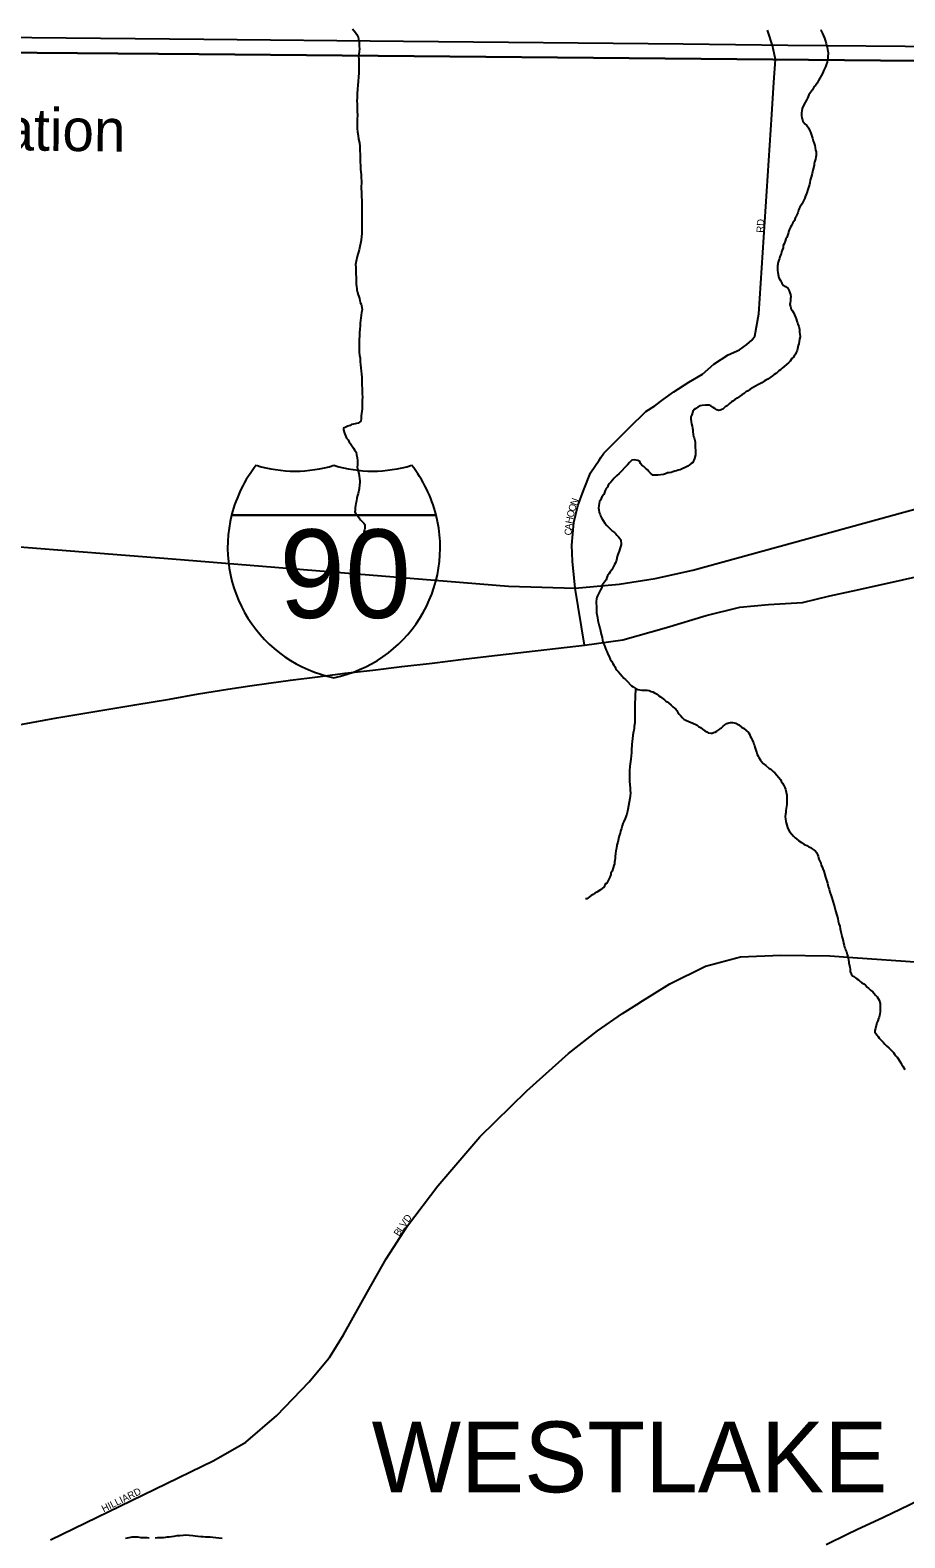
# Model space of a CAD drawing. Extents: x 2010165 to 2382125, y 1060529 to 1407316.
# Drawn here: x 2120777 to 2126953, y 1256857 to 1267507 of the extents above; entities that cross this region are included whole.
import ezdxf

# ---------------------------------------------------------------- set-up
doc = ezdxf.new("R2010")
doc.units = 0
for name, color, linetype in [('GM_X_City_Street', 7, 'Continuous'), ('GM_X_City_Street_Text', 7, 'Continuous'), ('GM_X_Corporation', 7, 'Continuous'), ('GM_X_Corporation_Text', 7, 'Continuous'), ('GM_X_Interstate_Location', 7, 'Continuous'), ('GM_X_Interstate_Route', 7, 'Continuous'), ('GM_X_Interstate_Shield', 7, 'Continuous'), ('GM_X_Minor_River', 7, 'Continuous'), ('GM_X_Rail_Line', 7, 'Continuous'), ('GM_X_Rail_Line_Text', 7, 'Continuous'), ('GM_X_State_Route', 7, 'Continuous'), ('GM_X_US_Route', 7, 'Continuous')]:
    doc.layers.add(name, color=color, linetype=linetype)

msp = doc.modelspace()

# ---------------------------------------------------------------- linework, layer by layer
at = {"layer": 'GM_X_City_Street'}
for points in [[(2126023, 1267377), (2126020, 1267390), (2125983, 1267507)], [(2124807, 1264487), (2124828, 1264519), (2125006, 1264698), (2125125, 1264814), (2125188, 1264852), (2125247, 1264898), (2125323, 1264951), (2125429, 1265020), (2125524, 1265077), (2125604, 1265148), (2125705, 1265213), (2125786, 1265249), (2125837, 1265287), (2125872, 1265318), (2125893, 1265345), (2125923, 1265502), (2126015, 1266912), (2126027, 1267139), (2126039, 1267300), (2126023, 1267377)], [(2124691, 1263162), (2124626, 1263565), (2124607, 1263757), (2124601, 1263870), (2124616, 1264029), (2124645, 1264147), (2124684, 1264254), (2124734, 1264381), (2124795, 1264470), (2124807, 1264487)], [(2125080, 1260637), (2125082, 1260639), (2125294, 1260771), (2125546, 1260896), (2125792, 1260962), (2126078, 1260974), (2126423, 1260969), (2126585, 1260957)], [(2126585, 1260957), (2126586, 1260957), (2127059, 1260923)], [(2122886, 1258127), (2122890, 1258131), (2122990, 1258292), (2123159, 1258595), (2123291, 1258827), (2123441, 1259062), (2123655, 1259343), (2123953, 1259690), (2124285, 1260015), (2124578, 1260279), (2124784, 1260438), (2124960, 1260562), (2125080, 1260637)], [(2120920, 1256843), (2121658, 1257202), (2122074, 1257403), (2122300, 1257533), (2122518, 1257722), (2122748, 1257959), (2122886, 1258127)]]:
    msp.add_lwpolyline(points, dxfattribs=at)
at = {"layer": 'GM_X_Corporation'}
for points in [[(2140205, 1267168), (2121968, 1267337), (2113971, 1267404), (2113972, 1267511)], [(2113930, 1250070), (2113971, 1267404), (2121968, 1267337), (2140205, 1267168), (2140069, 1257837), (2140064, 1257469), (2140047, 1256761)]]:
    msp.add_lwpolyline(points, dxfattribs=at)
at = {"layer": 'GM_X_Interstate_Route'}
for points in [[(2123722, 1263615), (2124155, 1263579), (2124626, 1263565), (2124936, 1263594), (2125189, 1263634), (2125456, 1263692), (2127160, 1264162), (2128052, 1264397), (2131200, 1265264), (2131236, 1265274), (2132596, 1265625)], [(2119068, 1263982), (2120416, 1263878), (2120643, 1263861), (2121779, 1263773), (2123722, 1263615)]]:
    msp.add_lwpolyline(points, dxfattribs=at)
at = {"layer": 'GM_X_Interstate_Shield'}
for p, q in [((2122200, 1264082), (2123643, 1264082)), ((2123643, 1264082), (2122200, 1264082)), ((2123643, 1264082), (2122200, 1264082))]:
    msp.add_line(p, q, dxfattribs=at)
for centre, start, end in [((2123109, 1263852), 141.669, 165.8066), ((2122648, 1265330), 253.0091, 286.9909), ((2123196, 1265330), 253.0091, 286.9909), ((2122734, 1263852), 14.1934, 38.331), ((2123109, 1263852), 165.8066, 258.463), ((2122734, 1263852), 281.537, 14.1934)]:
    msp.add_arc(centre, 938, start, end, dxfattribs=at)
at = {"layer": 'GM_X_Minor_River'}
for points in [[(2123052, 1267515), (2123074, 1267491), (2123084, 1267475), (2123094, 1267457), (2123096, 1267442), (2123100, 1267424), (2123100, 1267406), (2123100, 1267390), (2123102, 1267376), (2123100, 1267354), (2123098, 1267336), (2123096, 1267318), (2123097, 1267304), (2123097, 1267292), (2123097, 1267280), (2123097, 1267264), (2123097, 1267248), (2123097, 1267226), (2123097, 1267202), (2123095, 1267178), (2123093, 1267144), (2123091, 1267117), (2123089, 1267089), (2123087, 1267059), (2123085, 1267029), (2123084, 1267007), (2123086, 1266983), (2123086, 1266957), (2123086, 1266933), (2123088, 1266905), (2123086, 1266877), (2123086, 1266849), (2123086, 1266812), (2123088, 1266788), (2123092, 1266762), (2123096, 1266736), (2123103, 1266710), (2123105, 1266684), (2123105, 1266656), (2123107, 1266628), (2123107, 1266602), (2123107, 1266574), (2123109, 1266550), (2123109, 1266524), (2123111, 1266503), (2123113, 1266487), (2123113, 1266475), (2123115, 1266461), (2123116, 1266443), (2123114, 1266385), (2123116, 1266365), (2123116, 1266347), (2123116, 1266329), (2123118, 1266305), (2123118, 1266285), (2123118, 1266261), (2123118, 1266237), (2123118, 1266209), (2123118, 1266180), (2123119, 1266156), (2123119, 1266132), (2123119, 1266108), (2123119, 1266072), (2123113, 1266024), (2123101, 1265956), (2123085, 1265909), (2123079, 1265875), (2123075, 1265851), (2123076, 1265831), (2123076, 1265809), (2123076, 1265785), (2123078, 1265759), (2123080, 1265733), (2123080, 1265713), (2123082, 1265695), (2123084, 1265683), (2123084, 1265673), (2123088, 1265653), (2123092, 1265637), (2123098, 1265625), (2123102, 1265611), (2123104, 1265596), (2123108, 1265584), (2123113, 1265572), (2123117, 1265562), (2123121, 1265532), (2123117, 1265512), (2123113, 1265494), (2123107, 1265438), (2123107, 1265418), (2123105, 1265394), (2123103, 1265368), (2123103, 1265346), (2123101, 1265324), (2123099, 1265297), (2123100, 1265275), (2123100, 1265255), (2123100, 1265231), (2123102, 1265211), (2123106, 1265189), (2123108, 1265167)], [(2126359, 1267511), (2126363, 1267501), (2126371, 1267483), (2126385, 1267451), (2126391, 1267437), (2126397, 1267413), (2126399, 1267403), (2126405, 1267387), (2126407, 1267371), (2126409, 1267361), (2126411, 1267345), (2126411, 1267335), (2126409, 1267325), (2126410, 1267308), (2126408, 1267294), (2126404, 1267280), (2126398, 1267262), (2126392, 1267248), (2126386, 1267234), (2126382, 1267224), (2126372, 1267200), (2126362, 1267184), (2126354, 1267168), (2126344, 1267152), (2126334, 1267132), (2126322, 1267116), (2126312, 1267108), (2126306, 1267095), (2126300, 1267085), (2126286, 1267067), (2126276, 1267049), (2126270, 1267039), (2126266, 1267027), (2126260, 1267017), (2126240, 1266979), (2126228, 1266953), (2126226, 1266937), (2126224, 1266923), (2126224, 1266911), (2126224, 1266901), (2126226, 1266887), (2126230, 1266874), (2126234, 1266864), (2126247, 1266846), (2126261, 1266832), (2126273, 1266816), (2126283, 1266796), (2126287, 1266786), (2126291, 1266772), (2126297, 1266758), (2126301, 1266744), (2126305, 1266724), (2126313, 1266706), (2126317, 1266692), (2126321, 1266678), (2126323, 1266660), (2126326, 1266646), (2126326, 1266636), (2126326, 1266622), (2126324, 1266610), (2126322, 1266596)], [(2126322, 1266596), (2126316, 1266574), (2126314, 1266564), (2126314, 1266554), (2126304, 1266518), (2126298, 1266495), (2126292, 1266469), (2126284, 1266447), (2126282, 1266429), (2126280, 1266417), (2126268, 1266381), (2126262, 1266357), (2126258, 1266347), (2126252, 1266337), (2126248, 1266321), (2126238, 1266301), (2126226, 1266277), (2126212, 1266256), (2126207, 1266246), (2126203, 1266234), (2126197, 1266216), (2126189, 1266198), (2126185, 1266188), (2126179, 1266178), (2126173, 1266162), (2126163, 1266146), (2126153, 1266128), (2126145, 1266116), (2126139, 1266100), (2126133, 1266090), (2126131, 1266078), (2126127, 1266064), (2126119, 1266043), (2126113, 1266033), (2126109, 1266017), (2126101, 1265997), (2126095, 1265985), (2126095, 1265969), (2126087, 1265953), (2126083, 1265941), (2126079, 1265927), (2126075, 1265917), (2126071, 1265905), (2126067, 1265893), (2126063, 1265881), (2126059, 1265869), (2126053, 1265843), (2126053, 1265827), (2126054, 1265808), (2126056, 1265796), (2126062, 1265768), (2126064, 1265758), (2126074, 1265738), (2126084, 1265720), (2126094, 1265706), (2126110, 1265696), (2126126, 1265684), (2126136, 1265666), (2126142, 1265652), (2126146, 1265640), (2126148, 1265624), (2126146, 1265612), (2126145, 1265598), (2126143, 1265580), (2126141, 1265570), (2126145, 1265554), (2126151, 1265536), (2126161, 1265524), (2126167, 1265512), (2126175, 1265496), (2126181, 1265480), (2126185, 1265468), (2126191, 1265452), (2126195, 1265440), (2126197, 1265430), (2126205, 1265414), (2126207, 1265404), (2126209, 1265392), (2126210, 1265372), (2126212, 1265361), (2126214, 1265341), (2126210, 1265323), (2126208, 1265307), (2126204, 1265291), (2126200, 1265279), (2126198, 1265267), (2126196, 1265255), (2126192, 1265245), (2126186, 1265229), (2126180, 1265219), (2126174, 1265209), (2126168, 1265197), (2126156, 1265187), (2126144, 1265169), (2126132, 1265157), (2126118, 1265144), (2126102, 1265130), (2126088, 1265118), (2126076, 1265108), (2126064, 1265100), (2126054, 1265090)], [(2123108, 1265167), (2123110, 1265143), (2123112, 1265121), (2123114, 1265099), (2123116, 1265079), (2123118, 1265053), (2123118, 1265027), (2123119, 1265001), (2123121, 1264972), (2123121, 1264938), (2123123, 1264914), (2123121, 1264892), (2123121, 1264874), (2123121, 1264856), (2123121, 1264844), (2123121, 1264832), (2123119, 1264816), (2123117, 1264800), (2123115, 1264782), (2123113, 1264764), (2123111, 1264744), (2123093, 1264730), (2123061, 1264723), (2123047, 1264721), (2123037, 1264715), (2123019, 1264709), (2123005, 1264703), (2122989, 1264695), (2122989, 1264683), (2122997, 1264659), (2123005, 1264637), (2123011, 1264625), (2123022, 1264613), (2123026, 1264601), (2123036, 1264589), (2123046, 1264575), (2123060, 1264555), (2123068, 1264543), (2123078, 1264527), (2123082, 1264507), (2123086, 1264489), (2123088, 1264465), (2123088, 1264437), (2123086, 1264421), (2123091, 1264402), (2123093, 1264392), (2123097, 1264376), (2123099, 1264358), (2123103, 1264340), (2123105, 1264324), (2123105, 1264312), (2123103, 1264294), (2123101, 1264266), (2123093, 1264234), (2123087, 1264212), (2123083, 1264202), (2123081, 1264182), (2123077, 1264164), (2123073, 1264148), (2123071, 1264132), (2123071, 1264113), (2123069, 1264101), (2123080, 1264085), (2123090, 1264073), (2123100, 1264063), (2123110, 1264049), (2123122, 1264037), (2123134, 1264025), (2123140, 1264015), (2123140, 1264001), (2123140, 1263987), (2123138, 1263977), (2123134, 1263961), (2123130, 1263947), (2123126, 1263937), (2123124, 1263925), (2123120, 1263911), (2123116, 1263899), (2123114, 1263875), (2123110, 1263857), (2123106, 1263847), (2123105, 1263837), (2123103, 1263823), (2123099, 1263805), (2123097, 1263793), (2123093, 1263760), (2123093, 1263746), (2123095, 1263732), (2123095, 1263724), (2123097, 1263724)], [(2126054, 1265090), (2126042, 1265082), (2126030, 1265074), (2126018, 1265066), (2126002, 1265054), (2125986, 1265042), (2125972, 1265034), (2125960, 1265028), (2125944, 1265016), (2125930, 1265009), (2125914, 1265001), (2125898, 1264993), (2125862, 1264971), (2125846, 1264959), (2125830, 1264951), (2125818, 1264941), (2125802, 1264931), (2125786, 1264919), (2125770, 1264907), (2125752, 1264897), (2125738, 1264886), (2125728, 1264882), (2125712, 1264868), (2125698, 1264852), (2125684, 1264846), (2125668, 1264830), (2125650, 1264822), (2125640, 1264820), (2125625, 1264826), (2125611, 1264834), (2125599, 1264842), (2125583, 1264854), (2125571, 1264858), (2125545, 1264858), (2125523, 1264856), (2125507, 1264852), (2125491, 1264844), (2125477, 1264835), (2125465, 1264827), (2125457, 1264813), (2125449, 1264789), (2125443, 1264775), (2125443, 1264761), (2125445, 1264741), (2125447, 1264725), (2125451, 1264709), (2125453, 1264695), (2125455, 1264683), (2125455, 1264671), (2125458, 1264651), (2125462, 1264637), (2125466, 1264627), (2125468, 1264617), (2125472, 1264599), (2125472, 1264575), (2125472, 1264557), (2125474, 1264542), (2125474, 1264526), (2125474, 1264506), (2125468, 1264482), (2125456, 1264454), (2125444, 1264446), (2125420, 1264426), (2125366, 1264402), (2125352, 1264398), (2125340, 1264394), (2125328, 1264392), (2125316, 1264387), (2125302, 1264383), (2125288, 1264381), (2125278, 1264379), (2125264, 1264373), (2125248, 1264369), (2125210, 1264363), (2125188, 1264363), (2125174, 1264363), (2125157, 1264377), (2125145, 1264389), (2125135, 1264401), (2125121, 1264413), (2125109, 1264425), (2125097, 1264433), (2125087, 1264445), (2125081, 1264459), (2125067, 1264467), (2125041, 1264471), (2125025, 1264469), (2125009, 1264453), (2124995, 1264437), (2124979, 1264421), (2124949, 1264390), (2124935, 1264374), (2124917, 1264358), (2124901, 1264342), (2124889, 1264328), (2124877, 1264314), (2124867, 1264304), (2124859, 1264292), (2124853, 1264278), (2124843, 1264270), (2124837, 1264254)], [(2124837, 1264254), (2124827, 1264227), (2124813, 1264211), (2124803, 1264187), (2124797, 1264177), (2124793, 1264149), (2124791, 1264131), (2124793, 1264119), (2124795, 1264099), (2124801, 1264085), (2124805, 1264075), (2124811, 1264063), (2124824, 1264043), (2124834, 1264025), (2124850, 1264007), (2124864, 1263993), (2124876, 1263979), (2124890, 1263969), (2124904, 1263959), (2124912, 1263949), (2124920, 1263939), (2124932, 1263927), (2124940, 1263917), (2124948, 1263907), (2124951, 1263873), (2124945, 1263857), (2124941, 1263842), (2124937, 1263826), (2124927, 1263802), (2124923, 1263790), (2124917, 1263764), (2124909, 1263744), (2124903, 1263732), (2124897, 1263718), (2124891, 1263708), (2124883, 1263694), (2124873, 1263680), (2124865, 1263668), (2124853, 1263652), (2124849, 1263640), (2124843, 1263625), (2124817, 1263587), (2124813, 1263569), (2124803, 1263553), (2124797, 1263539), (2124789, 1263525), (2124783, 1263511), (2124779, 1263499), (2124775, 1263489), (2124773, 1263471), (2124773, 1263459), (2124775, 1263435), (2124776, 1263390), (2124782, 1263358), (2124786, 1263336), (2124790, 1263318), (2124794, 1263300), (2124800, 1263284), (2124804, 1263264), (2124810, 1263240), (2124816, 1263216), (2124818, 1263198), (2124824, 1263180), (2124829, 1263164), (2124837, 1263146), (2124843, 1263128), (2124851, 1263114), (2124857, 1263100), (2124865, 1263082), (2124873, 1263064), (2124883, 1263048), (2124891, 1263032), (2124899, 1263022), (2124905, 1263012), (2124911, 1263000), (2124919, 1262986), (2124932, 1262974), (2124944, 1262960), (2124956, 1262944), (2124970, 1262930), (2124980, 1262920), (2124990, 1262910), (2125022, 1262876), (2125034, 1262868), (2125050, 1262858), (2125068, 1262850), (2125083, 1262846), (2125097, 1262844), (2125107, 1262844), (2125119, 1262844), (2125133, 1262844), (2125147, 1262842), (2125161, 1262836), (2125173, 1262832), (2125185, 1262826), (2125199, 1262818), (2125217, 1262804), (2125227, 1262798), (2125237, 1262790), (2125255, 1262776), (2125265, 1262768)], [(2125051, 1262857), (2125047, 1262741), (2125047, 1262721), (2125047, 1262695), (2125047, 1262673), (2125047, 1262655), (2125047, 1262635), (2125047, 1262613), (2125043, 1262589), (2125041, 1262571), (2125037, 1262553), (2125033, 1262528), (2125030, 1262502), (2125028, 1262484), (2125026, 1262462), (2125022, 1262420), (2125022, 1262404), (2125020, 1262382), (2125018, 1262358), (2125016, 1262340), (2125014, 1262324), (2125012, 1262306), (2125010, 1262278), (2125008, 1262251), (2125008, 1262227), (2125008, 1262201), (2125011, 1262177), (2125013, 1262155), (2125013, 1262137), (2125015, 1262119), (2125013, 1262095), (2125011, 1262079), (2125003, 1262027), (2124997, 1262001), (2124989, 1261968), (2124979, 1261938), (2124969, 1261918), (2124963, 1261902), (2124957, 1261886), (2124953, 1261868), (2124945, 1261850), (2124942, 1261834), (2124936, 1261816), (2124932, 1261794), (2124926, 1261772), (2124920, 1261750), (2124916, 1261729), (2124912, 1261709), (2124910, 1261691), (2124908, 1261671), (2124908, 1261657), (2124906, 1261641), (2124904, 1261631), (2124902, 1261617), (2124898, 1261607), (2124894, 1261591), (2124886, 1261567), (2124878, 1261553), (2124876, 1261543), (2124870, 1261525), (2124862, 1261509), (2124850, 1261482), (2124836, 1261474), (2124830, 1261456), (2124804, 1261434), (2124778, 1261418), (2124764, 1261410), (2124752, 1261402), (2124738, 1261394), (2124726, 1261384), (2124708, 1261372), (2124698, 1261370)], [(2125265, 1262768), (2125275, 1262762), (2125285, 1262756), (2125304, 1262738), (2125316, 1262728), (2125326, 1262718), (2125336, 1262710), (2125342, 1262700), (2125350, 1262686), (2125360, 1262676), (2125368, 1262666), (2125384, 1262650), (2125396, 1262638), (2125406, 1262634), (2125432, 1262620), (2125451, 1262614), (2125461, 1262610), (2125477, 1262602), (2125487, 1262598), (2125497, 1262588), (2125511, 1262582), (2125525, 1262570), (2125541, 1262558), (2125555, 1262550), (2125565, 1262544), (2125583, 1262542), (2125593, 1262542), (2125603, 1262546), (2125613, 1262548), (2125625, 1262556), (2125639, 1262564), (2125649, 1262573), (2125659, 1262579), (2125671, 1262591), (2125683, 1262601), (2125697, 1262609), (2125711, 1262615), (2125721, 1262617), (2125737, 1262617), (2125760, 1262611), (2125780, 1262599), (2125800, 1262583), (2125814, 1262577), (2125832, 1262561), (2125850, 1262545), (2125856, 1262535), (2125862, 1262521), (2125868, 1262507), (2125876, 1262493), (2125884, 1262473), (2125886, 1262463), (2125891, 1262453), (2125895, 1262441), (2125899, 1262427), (2125903, 1262415), (2125907, 1262403), (2125911, 1262391), (2125917, 1262379), (2125921, 1262369), (2125935, 1262351), (2125941, 1262341), (2125953, 1262327), (2125971, 1262313), (2125993, 1262295), (2126008, 1262287), (2126024, 1262271), (2126034, 1262261), (2126050, 1262245), (2126062, 1262231), (2126074, 1262213), (2126080, 1262201), (2126090, 1262187), (2126098, 1262171), (2126106, 1262157), (2126110, 1262145), (2126119, 1262102), (2126121, 1262086), (2126121, 1262072), (2126121, 1262056), (2126119, 1262038), (2126117, 1262024), (2126115, 1262010), (2126113, 1261994), (2126113, 1261980), (2126111, 1261968), (2126109, 1261952), (2126111, 1261934), (2126113, 1261920), (2126115, 1261908), (2126119, 1261892), (2126125, 1261874), (2126129, 1261862), (2126139, 1261846), (2126152, 1261830), (2126168, 1261814), (2126178, 1261802), (2126188, 1261794), (2126204, 1261780), (2126224, 1261768), (2126240, 1261758), (2126250, 1261752)], [(2126250, 1261752), (2126260, 1261748), (2126276, 1261738), (2126288, 1261734), (2126298, 1261724), (2126313, 1261714), (2126323, 1261708), (2126329, 1261698), (2126337, 1261684), (2126341, 1261672), (2126347, 1261652), (2126351, 1261642), (2126355, 1261632), (2126359, 1261622), (2126363, 1261608), (2126369, 1261596), (2126375, 1261582), (2126381, 1261566), (2126387, 1261549), (2126393, 1261525), (2126400, 1261503), (2126406, 1261481), (2126412, 1261459), (2126418, 1261439), (2126424, 1261419), (2126430, 1261399), (2126438, 1261377), (2126444, 1261355), (2126452, 1261331), (2126458, 1261307), (2126464, 1261285), (2126473, 1261255), (2126479, 1261233), (2126483, 1261213), (2126487, 1261195), (2126493, 1261177), (2126497, 1261159), (2126501, 1261138), (2126505, 1261118), (2126509, 1261104), (2126513, 1261090), (2126517, 1261074), (2126519, 1261058), (2126524, 1261042), (2126528, 1261030), (2126532, 1261020), (2126534, 1261010), (2126542, 1260996), (2126546, 1260978), (2126550, 1260964), (2126552, 1260952), (2126556, 1260938), (2126558, 1260928), (2126558, 1260918), (2126562, 1260898), (2126564, 1260888), (2126566, 1260874), (2126568, 1260858), (2126574, 1260840), (2126584, 1260828), (2126595, 1260822), (2126605, 1260814), (2126615, 1260806), (2126627, 1260798), (2126637, 1260788), (2126649, 1260778), (2126663, 1260770), (2126675, 1260760), (2126687, 1260748), (2126697, 1260740), (2126711, 1260726), (2126727, 1260714), (2126737, 1260702), (2126747, 1260690), (2126758, 1260678), (2126764, 1260668), (2126772, 1260654), (2126778, 1260632), (2126780, 1260616), (2126780, 1260602), (2126780, 1260592), (2126780, 1260576), (2126776, 1260557), (2126774, 1260547), (2126772, 1260535), (2126766, 1260525), (2126762, 1260509), (2126756, 1260495), (2126752, 1260485), (2126746, 1260455), (2126742, 1260441), (2126742, 1260429), (2126757, 1260409), (2126765, 1260399), (2126773, 1260387), (2126787, 1260373), (2126799, 1260359), (2126811, 1260345), (2126825, 1260331), (2126839, 1260319), (2126851, 1260307)], [(2126851, 1260307), (2126863, 1260295), (2126873, 1260285), (2126881, 1260273), (2126889, 1260263), (2126898, 1260253), (2126924, 1260213), (2126930, 1260203), (2126938, 1260189), (2126946, 1260177), (2126954, 1260165)], [(2121451, 1256856), (2121465, 1256858), (2121477, 1256860), (2121487, 1256862), (2121497, 1256864), (2121507, 1256864), (2121517, 1256864), (2121527, 1256864), (2121538, 1256865), (2121558, 1256861), (2121570, 1256861), (2121580, 1256859), (2121594, 1256859), (2121604, 1256859), (2121618, 1256857)], [(2121660, 1256857), (2121676, 1256859), (2121700, 1256859), (2121718, 1256861), (2121734, 1256863), (2121744, 1256865), (2121758, 1256865), (2121774, 1256867), (2121794, 1256869), (2121814, 1256873), (2121834, 1256875), (2121857, 1256876), (2121873, 1256878), (2121925, 1256874), (2121943, 1256872), (2121961, 1256870), (2121981, 1256868), (2121999, 1256866), (2122015, 1256864), (2122031, 1256864), (2122049, 1256864), (2122067, 1256862), (2122087, 1256860), (2122109, 1256858), (2122132, 1256856)]]:
    msp.add_lwpolyline(points, dxfattribs=at)
at = {"layer": 'GM_X_Rail_Line'}
msp.add_lwpolyline([(2113973, 1267502), (2117240, 1267486), (2117937, 1267482), (2118637, 1267476), (2119207, 1267469), (2120788, 1267455), (2122004, 1267443), (2123413, 1267429), (2125388, 1267409), (2126128, 1267401), (2127231, 1267390), (2130407, 1267360), (2132736, 1267337), (2134811, 1267318), (2139871, 1267271), (2143553, 1267237)], dxfattribs=at)
at = {"layer": 'GM_X_State_Route'}
msp.add_lwpolyline([(2120698, 1262601), (2120965, 1262649), (2121233, 1262693), (2121516, 1262741), (2121760, 1262781), (2121966, 1262819), (2122173, 1262853), (2122329, 1262875), (2122461, 1262895), (2122615, 1262915), (2122806, 1262939), (2123002, 1262965), (2123196, 1262987), (2123401, 1263013), (2123615, 1263035), (2123837, 1263063), (2124016, 1263085), (2124691, 1263162), (2124961, 1263200), (2125270, 1263288), (2125551, 1263371), (2125788, 1263430), (2125990, 1263451), (2126230, 1263465), (2126424, 1263510), (2126576, 1263544), (2126822, 1263598), (2127145, 1263672)], dxfattribs=at)
at = {"layer": 'GM_X_US_Route'}
for points in [[(2126551, 1256886), (2126615, 1256917), (2126803, 1257003), (2126984, 1257091), (2127236, 1257213), (2127458, 1257323)], [(2126397, 1256811), (2126551, 1256886)]]:
    msp.add_lwpolyline(points, dxfattribs=at)

# ---------------------------------------------------------------- texts
at = {"layer": 'GM_X_City_Street_Text'}
for s, rotation, p in [('RD', 86.989, (2125955, 1266075)), ('N', 69.9581, (2124635, 1264145)), ('H', 79.2474, (2124604, 1264018)), ('O', 75.5079, (2124612, 1264061)), ('O', 74.649, (2124623, 1264103)), ('C', 87.0842, (2124600, 1263937)), ('A', 86.5014, (2124602, 1263976)), ('V', 55.7098, (2123422, 1259045)), ('D', 53.2656, (2123447, 1259081)), ('B', 57.6471, (2123382, 1258983)), ('L', 57.6553, (2123404, 1259016)), ('HILLIARD', 26.1748, (2121296, 1257037))]:
    msp.add_text(s, height=50, rotation=rotation, dxfattribs=at).set_placement(p)
at = {"layer": 'GM_X_Corporation_Text'}
msp.add_text('WESTLAKE', height=500, rotation=0, dxfattribs=at).set_placement((2123188, 1257179))
at = {"layer": 'GM_X_Interstate_Location'}
for s in ['-', '.', ',']:
    msp.add_text(s, height=1, dxfattribs=at).set_placement((2122921, 1263683))
msp.add_text('90', height=1, rotation=0, dxfattribs=at).set_placement((2122717, 1263476))
at = {"layer": 'GM_X_Interstate_Shield'}
msp.add_text('90', height=625, dxfattribs=at).set_placement((2122536, 1263355))
at = {"layer": 'GM_X_Rail_Line_Text'}
msp.add_text('Corporation', height=299, rotation=359.3596, dxfattribs=at).set_placement((2119359, 1266672))

doc.saveas('drawing.dxf')
